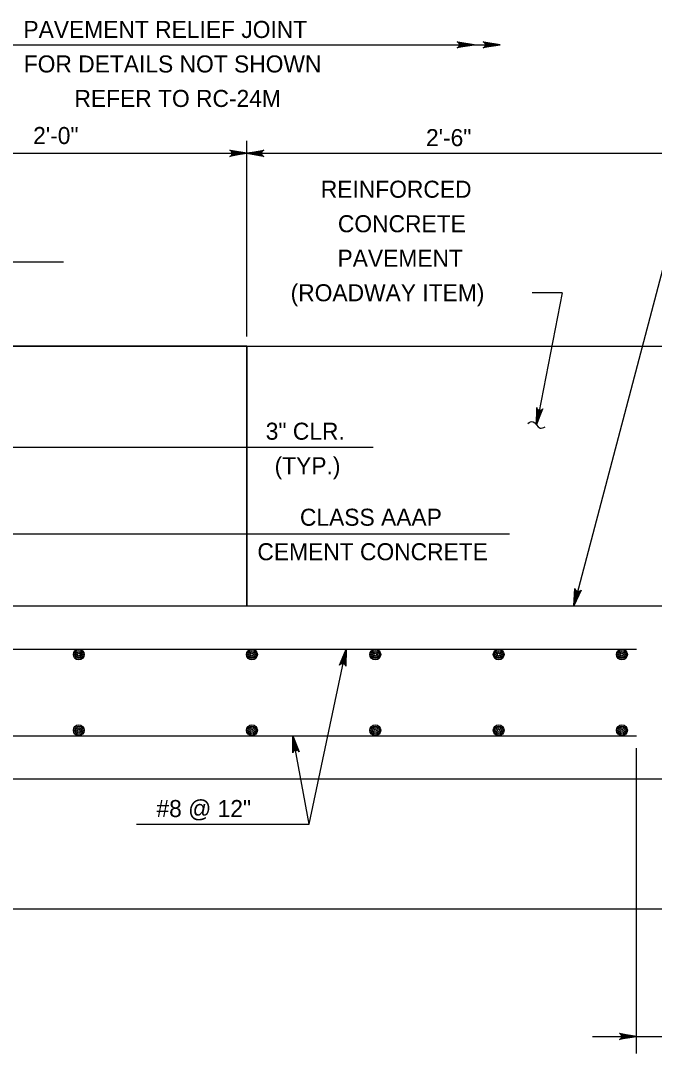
# Model space of a CAD drawing. Extents: x 636530 to 644067, y 294168 to 299122.
# Drawn here: x 641004.8 to 641116.3, y 296062.4 to 296244.2 of the extents above; entities that cross this region are included whole.
import ezdxf

# ---------------------------------------------------------------- set-up
doc = ezdxf.new("R2010")
doc.units = 0
doc.layers.add('1', color=7, linetype='Continuous')

msp = doc.modelspace()

# ---------------------------------------------------------------- linework, layer by layer
at = {"layer": '1'}
for p, q in [((640983.6, 296239.9), (641089.18, 296239.9)), ((641044.56, 296188.56), (641044.56, 296223.03)), ((640831.2, 296220.81), (641120.76, 296220.81)), ((640981.08, 296201.73), (641012.31, 296201.73)), ((641118, 296201.41), (641102.11, 296141.17)), ((641100.08, 296196.26), (641094.79, 296196.26)), ((641100.08, 296196.26), (641095.57, 296173.01)), ((640983.6, 296186.89), (641202.98, 296186.89)), ((641044.56, 296186.89), (641044.56, 296141.17)), ((640970.5, 296169.11), (641066.81, 296169.11)), ((640979.7, 296153.83), (641090.82, 296153.83)), ((640983.6, 296141.17), (641120.76, 296141.17)), ((640838.82, 296133.55), (641113.14, 296133.55)), ((641055.55, 296102.72), (641062.08, 296133.55)), ((640838.82, 296118.31), (641113.14, 296118.31)), ((641055.55, 296102.72), (641052.7, 296118.31)), ((641113.14, 296062.4), (641113.14, 296116.1)), ((640831.2, 296110.69), (641120.76, 296110.69)), ((641025.18, 296102.72), (641055.55, 296102.72)), ((640815.96, 296087.83), (641136, 296087.83)), ((641105.44, 296065.38), (641146.43, 296065.38))]:
    msp.add_line(p, q, dxfattribs=at)
for points in [[(641084.6, 296239.9), (641081.62, 296239.35), (641081.74, 296239.42), (641081.85, 296239.5), (641081.91, 296239.6), (641081.97, 296239.7), (641081.99, 296239.8), (641082, 296239.9), (641081.99, 296240), (641081.97, 296240.1), (641081.91, 296240.2), (641081.85, 296240.3), (641081.74, 296240.38), (641081.62, 296240.46), (641084.6, 296239.9), (641081.74, 296240.38), (641081.85, 296240.3), (641084.6, 296239.9), (641081.91, 296240.2), (641081.97, 296240.1), (641084.6, 296239.9), (641081.99, 296240), (641082, 296239.9), (641084.6, 296239.9), (641081.99, 296239.8), (641081.97, 296239.7), (641084.6, 296239.9), (641081.91, 296239.6), (641081.85, 296239.5), (641084.6, 296239.9), (641081.74, 296239.42)], [(641089.18, 296239.9), (641086.19, 296239.35), (641086.31, 296239.42), (641086.42, 296239.5), (641086.48, 296239.6), (641086.54, 296239.7), (641086.56, 296239.8), (641086.58, 296239.9), (641086.56, 296240), (641086.54, 296240.1), (641086.48, 296240.2), (641086.42, 296240.3), (641086.31, 296240.38), (641086.19, 296240.46), (641089.18, 296239.9), (641086.31, 296240.38), (641086.42, 296240.3), (641089.18, 296239.9), (641086.48, 296240.2), (641086.54, 296240.1), (641089.18, 296239.9), (641086.56, 296240), (641086.58, 296239.9), (641089.18, 296239.9), (641086.56, 296239.8), (641086.54, 296239.7), (641089.18, 296239.9), (641086.48, 296239.6), (641086.42, 296239.5), (641089.18, 296239.9), (641086.31, 296239.42)], [(641044.56, 296220.81), (641041.58, 296220.25), (641041.7, 296220.33), (641041.81, 296220.41), (641041.87, 296220.51), (641041.93, 296220.61), (641041.95, 296220.71), (641041.96, 296220.81), (641041.95, 296220.91), (641041.93, 296221.01), (641041.87, 296221.11), (641041.81, 296221.21), (641041.7, 296221.29), (641041.58, 296221.37), (641044.56, 296220.81), (641041.7, 296221.29), (641041.81, 296221.21), (641044.56, 296220.81), (641041.87, 296221.11), (641041.93, 296221.01), (641044.56, 296220.81), (641041.95, 296220.91), (641041.96, 296220.81), (641044.56, 296220.81), (641041.95, 296220.71), (641041.93, 296220.61), (641044.56, 296220.81), (641041.87, 296220.51), (641041.81, 296220.41), (641044.56, 296220.81), (641041.7, 296220.33)], [(641044.56, 296220.81), (641047.55, 296221.37), (641047.43, 296221.29), (641047.32, 296221.21), (641047.26, 296221.11), (641047.2, 296221.01), (641047.18, 296220.91), (641047.16, 296220.81), (641047.18, 296220.71), (641047.2, 296220.61), (641047.26, 296220.51), (641047.32, 296220.41), (641047.43, 296220.33), (641047.55, 296220.25), (641044.56, 296220.81), (641047.43, 296220.33), (641047.32, 296220.41), (641044.56, 296220.81), (641047.26, 296220.51), (641047.2, 296220.61), (641044.56, 296220.81), (641047.18, 296220.71), (641047.16, 296220.81), (641044.56, 296220.81), (641047.18, 296220.91), (641047.2, 296221.01), (641044.56, 296220.81), (641047.26, 296221.11), (641047.32, 296221.21), (641044.56, 296220.81), (641047.43, 296221.29)], [(641095.57, 296173.01), (641096.69, 296175.84), (641096.59, 296175.74), (641096.49, 296175.64), (641096.38, 296175.6), (641096.27, 296175.56), (641096.17, 296175.56), (641096.06, 296175.57), (641095.97, 296175.6), (641095.87, 296175.64), (641095.79, 296175.72), (641095.7, 296175.79), (641095.64, 296175.92), (641095.59, 296176.05), (641095.57, 296173.01), (641095.64, 296175.92), (641095.7, 296175.79), (641095.57, 296173.01), (641095.79, 296175.72), (641095.87, 296175.64), (641095.57, 296173.01), (641095.97, 296175.6), (641096.06, 296175.57), (641095.57, 296173.01), (641096.17, 296175.56), (641096.27, 296175.56), (641095.57, 296173.01), (641096.38, 296175.6), (641096.49, 296175.64), (641095.57, 296173.01), (641096.59, 296175.74)], [(641102.11, 296141.17), (641102.33, 296144.2), (641102.38, 296144.07), (641102.43, 296143.94), (641102.51, 296143.85), (641102.59, 296143.77), (641102.68, 296143.73), (641102.77, 296143.69), (641102.88, 296143.68), (641102.98, 296143.67), (641103.09, 296143.7), (641103.2, 296143.73), (641103.31, 296143.82), (641103.41, 296143.91), (641102.11, 296141.17), (641103.31, 296143.82), (641103.2, 296143.73), (641102.11, 296141.17), (641103.09, 296143.7), (641102.98, 296143.67), (641102.11, 296141.17), (641102.88, 296143.68), (641102.77, 296143.69), (641102.11, 296141.17), (641102.68, 296143.73), (641102.59, 296143.77), (641102.11, 296141.17), (641102.51, 296143.85), (641102.43, 296143.94), (641102.11, 296141.17), (641102.38, 296144.07)], [(641062.08, 296133.55), (641062.01, 296130.52), (641061.96, 296130.65), (641061.9, 296130.78), (641061.82, 296130.85), (641061.73, 296130.93), (641061.64, 296130.97), (641061.54, 296131.01), (641061.44, 296131.01), (641061.34, 296131.02), (641061.23, 296130.98), (641061.12, 296130.94), (641061.02, 296130.85), (641060.92, 296130.75), (641062.08, 296133.55), (641061.02, 296130.85), (641061.12, 296130.94), (641062.08, 296133.55), (641061.23, 296130.98), (641061.34, 296131.02), (641062.08, 296133.55), (641061.44, 296131.01), (641061.54, 296131.01), (641062.08, 296133.55), (641061.64, 296130.97), (641061.73, 296130.93), (641062.08, 296133.55), (641061.82, 296130.85), (641061.9, 296130.78), (641062.08, 296133.55), (641061.96, 296130.65)], [(641052.7, 296118.31), (641053.78, 296115.48), (641053.59, 296115.68), (641053.37, 296115.76), (641053.17, 296115.75), (641052.97, 296115.68), (641052.8, 296115.53), (641052.68, 296115.28), (641052.7, 296118.31), (641052.8, 296115.53), (641052.97, 296115.68), (641052.7, 296118.31), (641053.17, 296115.75), (641053.37, 296115.76), (641052.7, 296118.31), (641053.59, 296115.68)], [(641113.14, 296065.38), (641110.16, 296064.82), (641110.28, 296064.9), (641110.39, 296064.98), (641110.45, 296065.08), (641110.51, 296065.18), (641110.53, 296065.28), (641110.54, 296065.38), (641110.53, 296065.48), (641110.51, 296065.58), (641110.45, 296065.68), (641110.39, 296065.78), (641110.28, 296065.85), (641110.16, 296065.93), (641113.14, 296065.38), (641110.28, 296065.85), (641110.39, 296065.78), (641113.14, 296065.38), (641110.45, 296065.68), (641110.51, 296065.58), (641113.14, 296065.38), (641110.53, 296065.48), (641110.54, 296065.38), (641113.14, 296065.38), (641110.53, 296065.28), (641110.51, 296065.18), (641113.14, 296065.38), (641110.45, 296065.08), (641110.39, 296064.98), (641113.14, 296065.38), (641110.28, 296064.9)]]:
    msp.add_lwpolyline(points, dxfattribs=at)
msp.add_lwpolyline([(640983.6, 296141.17), (641044.56, 296141.17), (641044.56, 296186.89), (640983.6, 296186.89)], close=True, dxfattribs=at)
for centre, radius in [((641015.01, 296132.6), 0.952), ((641015.01, 296132.6), 0.714), ((641015.01, 296132.6), 0.476), ((641015.01, 296132.6), 0.238), ((641045.49, 296132.6), 0.952), ((641045.49, 296132.6), 0.714), ((641045.49, 296132.6), 0.476), ((641045.49, 296132.6), 0.238), ((641067.19, 296132.6), 0.952), ((641067.19, 296132.6), 0.714), ((641067.19, 296132.6), 0.476), ((641067.19, 296132.6), 0.238), ((641088.9, 296132.6), 0.952), ((641088.9, 296132.6), 0.714), ((641088.9, 296132.6), 0.476), ((641088.9, 296132.6), 0.238), ((641110.6, 296132.6), 0.952), ((641110.6, 296132.6), 0.714), ((641110.6, 296132.6), 0.476), ((641110.6, 296132.6), 0.238), ((641015.01, 296119.26), 0.952), ((641015.01, 296119.26), 0.714), ((641015.01, 296119.26), 0.476), ((641015.01, 296119.26), 0.238), ((641045.49, 296119.26), 0.952), ((641045.49, 296119.26), 0.714), ((641045.49, 296119.26), 0.476), ((641045.49, 296119.26), 0.238), ((641067.19, 296119.26), 0.952), ((641067.19, 296119.26), 0.714), ((641067.19, 296119.26), 0.476), ((641067.19, 296119.26), 0.238), ((641088.9, 296119.26), 0.952), ((641088.9, 296119.26), 0.714), ((641088.9, 296119.26), 0.476), ((641088.9, 296119.26), 0.238), ((641110.6, 296119.26), 0.952), ((641110.6, 296119.26), 0.714), ((641110.6, 296119.26), 0.476), ((641110.6, 296119.26), 0.238)]:
    msp.add_circle(centre, radius, dxfattribs=at)
msp.add_spline([(641094.03, 296173.28), (641094.97, 296173.57), (641096.18, 296172.45), (641097.09, 296172.7)], degree=3, dxfattribs=at)

# ---------------------------------------------------------------- texts
for s, p in [('PAVEMENT RELIEF JOINT', (641005.27, 296241.11)), ('FOR DETAILS NOT SHOWN', (641005.33, 296235.04)), ('REFER TO RC-24M', (641014.25, 296228.97)), ('2\'-0"', (641006.98, 296222.44)), ('2\'-6"', (641076.11, 296222.07)), ('REINFORCED', (641057.6, 296212.99)), ('CONCRETE', (641060.61, 296206.92)), ('PAVEMENT', (641060.54, 296200.85)), ('(ROADWAY ITEM)', (641052.29, 296194.77)), ('CLASS AAAP', (641053.93, 296155.26)), ('CEMENT CONCRETE', (641046.44, 296149.19)), ('#8 @ 12"', (641028.68, 296103.99))]:
    msp.add_text(s, height=3, dxfattribs=at).set_placement(p)
for s, p in [('3" CLR.', (641047.91, 296170.4)), ('(TYP.)', (641049.47, 296164.33))]:
    msp.add_text(s, height=3, rotation=360, dxfattribs=at).set_placement(p)

doc.saveas('drawing.dxf')
